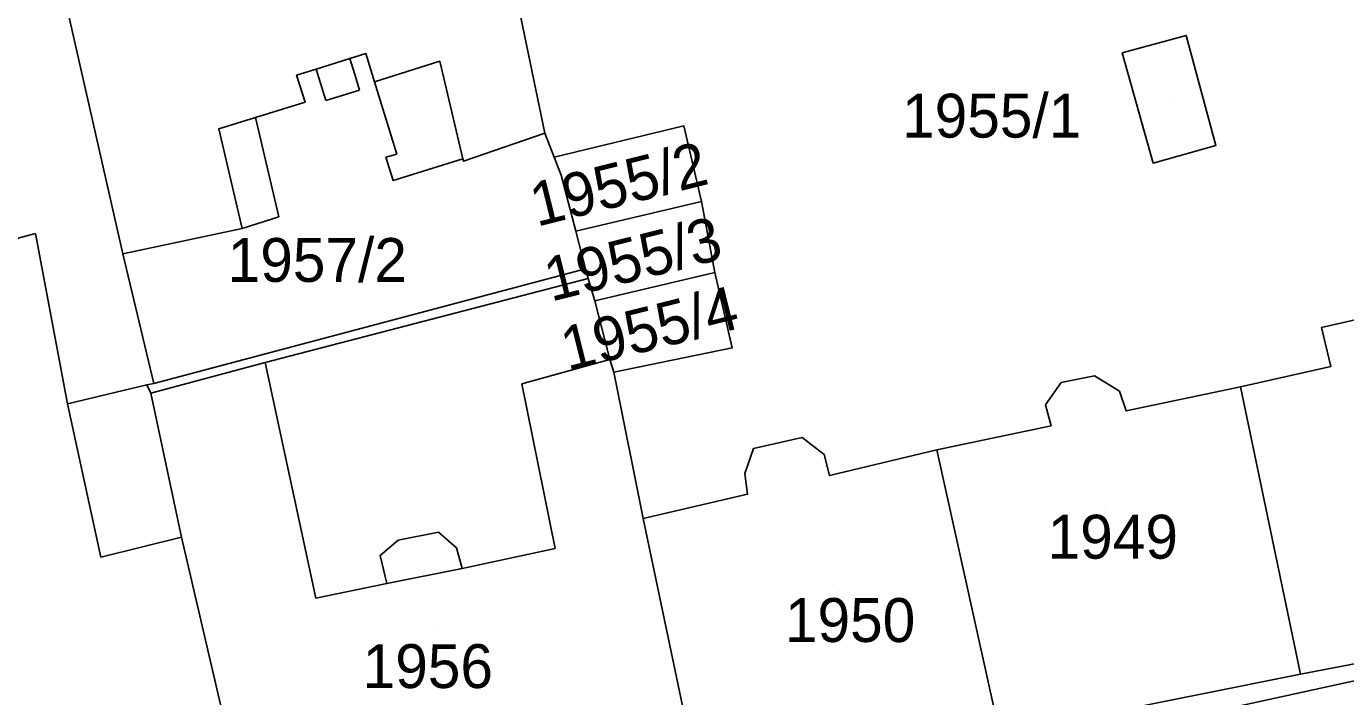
# Model space of a CAD drawing. Extents: x -263423 to -261326, y -1240067 to -1237864.
# Drawn here: x -262172.3 to -262112.1, y -1239835.2 to -1239804.6 of the extents above; entities that cross this region are included whole.
import ezdxf

# ---------------------------------------------------------------- set-up
doc = ezdxf.new("R2010")
doc.units = 0
for name, color, linetype in [('body_kn', 7, 'Continuous'), ('kladpar_druhypozemkov', 7, 'Continuous'), ('kladpar_hranice', 7, 'Continuous'), ('kladpar_parcelnecisla', 7, 'Continuous'), ('kladpar_plochy', 7, 'Continuous'), ('tarchy_linie', 7, 'Continuous'), ('zappar_hrandruhpozemk', 7, 'Continuous')]:
    doc.layers.add(name, color=color, linetype=linetype)

msp = doc.modelspace()

# ---------------------------------------------------------------- linework, layer by layer
at = {"layer": 'body_kn'}
for p, q in [((-262119.41, -1239805), (-262119.41, -1239805)), ((-262157.58, -1239806.06), (-262157.58, -1239806.06)), ((-262157.58, -1239806.06), (-262157.58, -1239806.06)), ((-262156.85, -1239805.83), (-262156.85, -1239805.83)), ((-262153.47, -1239806.18), (-262153.47, -1239806.18)), ((-262122.33, -1239805.8), (-262122.33, -1239805.8)), ((-262122.33, -1239805.8), (-262122.33, -1239805.8)), ((-262160.01, -1239806.82), (-262160.01, -1239806.82)), ((-262159.11, -1239806.54), (-262159.11, -1239806.54)), ((-262157.29, -1239806.98), (-262157.29, -1239806.98)), ((-262157.14, -1239807.49), (-262157.14, -1239807.49)), ((-262156.45, -1239807.11), (-262156.45, -1239807.11)), ((-262159.62, -1239808.04), (-262159.62, -1239808.04)), ((-262158.68, -1239807.97), (-262158.68, -1239807.97)), ((-262161.88, -1239808.74), (-262161.88, -1239808.74)), ((-262163.56, -1239809.26), (-262163.56, -1239809.26)), ((-262142.34, -1239809.13), (-262142.34, -1239809.13)), ((-262142.34, -1239809.13), (-262142.34, -1239809.13)), ((-262148.68, -1239809.46), (-262148.68, -1239809.46)), ((-262155.93, -1239810.56), (-262155.93, -1239810.56)), ((-262155.43, -1239810.41), (-262155.43, -1239810.41)), ((-262148.25, -1239810.55), (-262148.25, -1239810.55)), ((-262118.06, -1239810.02), (-262118.06, -1239810.02)), ((-262152.42, -1239810.63), (-262152.42, -1239810.63)), ((-262152.42, -1239810.63), (-262152.42, -1239810.63)), ((-262152.4, -1239810.74), (-262152.4, -1239810.74)), ((-262120.92, -1239810.83), (-262120.92, -1239810.83)), ((-262155.61, -1239811.61), (-262155.61, -1239811.61)), ((-262147.94, -1239811.37), (-262147.94, -1239811.37)), ((-262141.54, -1239812.57), (-262141.54, -1239812.57)), ((-262141.54, -1239812.57), (-262141.54, -1239812.57)), ((-262160.82, -1239813.28), (-262160.82, -1239813.28)), ((-262171.93, -1239814.04), (-262171.93, -1239814.04)), ((-262162.5, -1239813.8), (-262162.5, -1239813.8)), ((-262162.5, -1239813.8), (-262162.5, -1239813.8)), ((-262147.26, -1239813.92), (-262147.26, -1239813.92)), ((-262167.94, -1239814.96), (-262167.94, -1239814.96)), ((-262167.94, -1239814.96), (-262167.94, -1239814.96)), ((-262146.83, -1239815.64), (-262146.83, -1239815.64)), ((-262140.93, -1239815.81), (-262140.93, -1239815.81)), ((-262140.93, -1239815.81), (-262140.93, -1239815.81)), ((-262150.26, -1239816.56), (-262150.26, -1239816.56)), ((-262150.26, -1239816.56), (-262150.26, -1239816.56)), ((-262146.71, -1239816.08), (-262146.71, -1239816.08)), ((-262146.4, -1239817.1), (-262146.4, -1239817.1)), ((-262113.24, -1239818.32), (-262113.24, -1239818.32)), ((-262140.14, -1239819.25), (-262140.14, -1239819.25)), ((-262161.45, -1239819.91), (-262161.45, -1239819.91)), ((-262161.45, -1239819.91), (-262161.45, -1239819.91)), ((-262145.72, -1239819.78), (-262145.72, -1239819.78)), ((-262145.72, -1239819.78), (-262145.72, -1239819.78)), ((-262112.82, -1239820.1), (-262112.82, -1239820.1)), ((-262145.54, -1239820.35), (-262145.54, -1239820.35)), ((-262123.6, -1239820.53), (-262123.6, -1239820.53)), ((-262166.85, -1239820.94), (-262166.85, -1239820.94)), ((-262166.85, -1239820.94), (-262166.85, -1239820.94)), ((-262166.66, -1239821.32), (-262166.66, -1239821.32)), ((-262166.66, -1239821.32), (-262166.66, -1239821.32)), ((-262166.53, -1239820.88), (-262166.53, -1239820.88)), ((-262166.53, -1239820.88), (-262166.53, -1239820.88)), ((-262149.73, -1239820.89), (-262149.73, -1239820.89)), ((-262125.12, -1239820.83), (-262125.12, -1239820.83)), ((-262122.46, -1239821.23), (-262122.46, -1239821.23)), ((-262116.94, -1239821.02), (-262116.94, -1239821.02)), ((-262116.94, -1239821.02), (-262116.94, -1239821.02)), ((-262170.47, -1239821.8), (-262170.47, -1239821.8)), ((-262170.47, -1239821.8), (-262170.47, -1239821.8)), ((-262125.83, -1239821.84), (-262125.83, -1239821.84)), ((-262122.15, -1239822.12), (-262122.15, -1239822.12)), ((-262125.58, -1239822.8), (-262125.58, -1239822.8)), ((-262136.94, -1239823.34), (-262136.94, -1239823.34)), ((-262139.16, -1239823.83), (-262139.16, -1239823.83)), ((-262135.93, -1239824.11), (-262135.93, -1239824.11)), ((-262130.79, -1239823.9), (-262130.79, -1239823.9)), ((-262130.79, -1239823.9), (-262130.79, -1239823.9)), ((-262139.55, -1239824.97), (-262139.55, -1239824.97)), ((-262135.69, -1239825.07), (-262135.69, -1239825.07)), ((-262139.43, -1239825.92), (-262139.43, -1239825.92)), ((-262144.2, -1239827.03), (-262144.2, -1239827.03)), ((-262165.26, -1239827.88), (-262165.26, -1239827.88)), ((-262165.26, -1239827.88), (-262165.26, -1239827.88)), ((-262155.37, -1239828.02), (-262155.37, -1239828.02)), ((-262153.53, -1239827.65), (-262153.53, -1239827.65)), ((-262152.71, -1239828.36), (-262152.71, -1239828.36)), ((-262148.21, -1239828.4), (-262148.21, -1239828.4)), ((-262168.95, -1239828.8), (-262168.95, -1239828.8)), ((-262156.2, -1239828.71), (-262156.2, -1239828.71)), ((-262152.46, -1239829.31), (-262152.46, -1239829.31)), ((-262155.89, -1239829.99), (-262155.89, -1239829.99)), ((-262159.13, -1239830.66), (-262159.13, -1239830.66)), ((-262114.2, -1239834.13), (-262114.2, -1239834.13))]:
    msp.add_line(p, q, dxfattribs=at)
at = {"layer": 'kladpar_druhypozemkov'}
for p, q in [((-262127.98, -1239807.58), (-262127.98, -1239807.58)), ((-262120.12, -1239807.81), (-262120.12, -1239807.81)), ((-262145.04, -1239810.85), (-262145.04, -1239810.85)), ((-262144.29, -1239813.97), (-262144.29, -1239813.97)), ((-262158.68, -1239814.67), (-262158.68, -1239814.67)), ((-262143.62, -1239817.44), (-262143.62, -1239817.44)), ((-262123.14, -1239826.66), (-262123.14, -1239826.66)), ((-262135.24, -1239830.36), (-262135.24, -1239830.36)), ((-262153.65, -1239831.95), (-262153.65, -1239831.95))]:
    msp.add_line(p, q, dxfattribs=at)
at = {"layer": 'kladpar_hranice'}
for points in [[(-262167.94, -1239814.96), (-262171.92, -1239797.4), (-262171.98, -1239797.02), (-262152.71, -1239791.01), (-262149.78, -1239804.18), (-262148.68, -1239809.46), (-262152.4, -1239810.74), (-262152.42, -1239810.63), (-262153.47, -1239806.18), (-262156.45, -1239807.11), (-262156.85, -1239805.83), (-262157.58, -1239806.06), (-262159.11, -1239806.54), (-262160.01, -1239806.82), (-262159.62, -1239808.04), (-262161.88, -1239808.74), (-262163.56, -1239809.26), (-262162.5, -1239813.8), (-262167.94, -1239814.96)], [(-262180.69, -1239799.49), (-262171.98, -1239797.02), (-262171.92, -1239797.4), (-262167.94, -1239814.96), (-262166.53, -1239820.88), (-262166.85, -1239820.94), (-262166.66, -1239821.32), (-262165.26, -1239827.88), (-262161.59, -1239843.6), (-262172.77, -1239845.92)], [(-262104.92, -1239816.42), (-262113.24, -1239818.32), (-262112.82, -1239820.1), (-262116.94, -1239821.02), (-262122.15, -1239822.12), (-262122.46, -1239821.23), (-262123.6, -1239820.53), (-262125.12, -1239820.83), (-262125.83, -1239821.84), (-262125.58, -1239822.8), (-262130.79, -1239823.9), (-262135.69, -1239825.07), (-262135.93, -1239824.11), (-262136.94, -1239823.34), (-262139.16, -1239823.83), (-262139.55, -1239824.97), (-262139.43, -1239825.92), (-262144.2, -1239827.03), (-262145.54, -1239820.35), (-262140.14, -1239819.25), (-262140.93, -1239815.81), (-262141.54, -1239812.57), (-262142.34, -1239809.13), (-262148.25, -1239810.55), (-262148.68, -1239809.46), (-262149.78, -1239804.18)], [(-262166.53, -1239820.88), (-262167.94, -1239814.96), (-262162.5, -1239813.8), (-262163.56, -1239809.26), (-262161.88, -1239808.74), (-262159.62, -1239808.04), (-262160.01, -1239806.82), (-262159.11, -1239806.54), (-262157.58, -1239806.06), (-262156.85, -1239805.83), (-262156.45, -1239807.11), (-262153.47, -1239806.18), (-262152.42, -1239810.63), (-262152.4, -1239810.74), (-262148.68, -1239809.46), (-262148.25, -1239810.55), (-262147.94, -1239811.37), (-262147.26, -1239813.92), (-262146.83, -1239815.64), (-262150.26, -1239816.56), (-262166.53, -1239820.88)], [(-262142.34, -1239809.13), (-262141.54, -1239812.57), (-262147.26, -1239813.92), (-262147.94, -1239811.37), (-262148.25, -1239810.55), (-262142.34, -1239809.13)], [(-262141.54, -1239812.57), (-262140.93, -1239815.81), (-262146.4, -1239817.1), (-262146.71, -1239816.08), (-262146.83, -1239815.64), (-262147.26, -1239813.92), (-262141.54, -1239812.57)], [(-262150.26, -1239816.56), (-262146.83, -1239815.64), (-262146.71, -1239816.08), (-262146.4, -1239817.1), (-262145.72, -1239819.78), (-262145.54, -1239820.35), (-262144.2, -1239827.03), (-262141.52, -1239839.76), (-262157.39, -1239842.81), (-262161.59, -1239843.6), (-262165.26, -1239827.88), (-262166.66, -1239821.32), (-262166.85, -1239820.94), (-262166.53, -1239820.88), (-262150.26, -1239816.56)], [(-262140.93, -1239815.81), (-262140.14, -1239819.25), (-262145.54, -1239820.35), (-262145.72, -1239819.78), (-262146.4, -1239817.1), (-262140.93, -1239815.81)], [(-262104.56, -1239818.33), (-262100.49, -1239817.47), (-262097.69, -1239830.96), (-262114.2, -1239834.13), (-262116.94, -1239821.02), (-262112.82, -1239820.1), (-262113.24, -1239818.32), (-262104.92, -1239816.42), (-262104.56, -1239818.33)], [(-262116.94, -1239821.02), (-262114.2, -1239834.13), (-262127.92, -1239836.88), (-262130.79, -1239823.9), (-262125.58, -1239822.8), (-262125.83, -1239821.84), (-262125.12, -1239820.83), (-262123.6, -1239820.53), (-262122.46, -1239821.23), (-262122.15, -1239822.12), (-262116.94, -1239821.02)], [(-262130.79, -1239823.9), (-262127.92, -1239836.88), (-262141.52, -1239839.76), (-262144.2, -1239827.03), (-262139.43, -1239825.92), (-262139.55, -1239824.97), (-262139.16, -1239823.83), (-262136.94, -1239823.34), (-262135.93, -1239824.11), (-262135.69, -1239825.07), (-262130.79, -1239823.9)], [(-262127.92, -1239836.88), (-262114.2, -1239834.13), (-262097.69, -1239830.96), (-262082.95, -1239827.77)]]:
    msp.add_lwpolyline(points, dxfattribs=at)
at = {"layer": 'kladpar_plochy'}
for p, q in [((-262148.68, -1239809.46), (-262149.78, -1239804.18)), ((-262142.34, -1239809.13), (-262148.25, -1239810.55)), ((-262141.54, -1239812.57), (-262142.34, -1239809.13)), ((-262148.25, -1239810.55), (-262148.68, -1239809.46)), ((-262140.93, -1239815.81), (-262141.54, -1239812.57)), ((-262140.14, -1239819.25), (-262140.93, -1239815.81)), ((-262104.92, -1239816.42), (-262113.24, -1239818.32)), ((-262113.24, -1239818.32), (-262112.82, -1239820.1)), ((-262145.54, -1239820.35), (-262140.14, -1239819.25)), ((-262112.82, -1239820.1), (-262116.94, -1239821.02)), ((-262144.2, -1239827.03), (-262145.54, -1239820.35)), ((-262123.6, -1239820.53), (-262125.12, -1239820.83)), ((-262122.46, -1239821.23), (-262123.6, -1239820.53)), ((-262125.12, -1239820.83), (-262125.83, -1239821.84)), ((-262122.15, -1239822.12), (-262122.46, -1239821.23)), ((-262116.94, -1239821.02), (-262122.15, -1239822.12)), ((-262125.83, -1239821.84), (-262125.58, -1239822.8)), ((-262125.58, -1239822.8), (-262130.79, -1239823.9)), ((-262136.94, -1239823.34), (-262139.16, -1239823.83)), ((-262135.93, -1239824.11), (-262136.94, -1239823.34)), ((-262139.16, -1239823.83), (-262139.55, -1239824.97)), ((-262135.69, -1239825.07), (-262135.93, -1239824.11)), ((-262130.79, -1239823.9), (-262135.69, -1239825.07)), ((-262139.55, -1239824.97), (-262139.43, -1239825.92)), ((-262139.43, -1239825.92), (-262144.2, -1239827.03))]:
    msp.add_line(p, q, dxfattribs=at)
for points in [[(-262167.94, -1239814.96), (-262171.92, -1239797.4), (-262171.98, -1239797.02), (-262152.71, -1239791.01), (-262149.78, -1239804.18), (-262148.68, -1239809.46), (-262152.4, -1239810.74), (-262152.42, -1239810.63), (-262153.47, -1239806.18), (-262156.45, -1239807.11), (-262156.85, -1239805.83), (-262157.58, -1239806.06), (-262159.11, -1239806.54), (-262160.01, -1239806.82), (-262159.62, -1239808.04), (-262161.88, -1239808.74), (-262163.56, -1239809.26), (-262162.5, -1239813.8)], [(-262166.53, -1239820.88), (-262167.94, -1239814.96), (-262162.5, -1239813.8), (-262163.56, -1239809.26), (-262161.88, -1239808.74), (-262159.62, -1239808.04), (-262160.01, -1239806.82), (-262159.11, -1239806.54), (-262157.58, -1239806.06), (-262156.85, -1239805.83), (-262156.45, -1239807.11), (-262153.47, -1239806.18), (-262152.42, -1239810.63), (-262152.4, -1239810.74), (-262148.68, -1239809.46), (-262148.25, -1239810.55), (-262147.94, -1239811.37), (-262147.26, -1239813.92), (-262146.83, -1239815.64), (-262150.26, -1239816.56)], [(-262142.34, -1239809.13), (-262141.54, -1239812.57), (-262147.26, -1239813.92), (-262147.94, -1239811.37), (-262148.25, -1239810.55)], [(-262141.54, -1239812.57), (-262140.93, -1239815.81), (-262146.4, -1239817.1), (-262146.71, -1239816.08), (-262146.83, -1239815.64), (-262147.26, -1239813.92)], [(-262150.26, -1239816.56), (-262146.83, -1239815.64), (-262146.71, -1239816.08), (-262146.4, -1239817.1), (-262145.72, -1239819.78), (-262145.54, -1239820.35), (-262144.2, -1239827.03), (-262141.52, -1239839.76), (-262157.39, -1239842.81), (-262161.59, -1239843.6), (-262165.26, -1239827.88), (-262166.66, -1239821.32), (-262166.85, -1239820.94), (-262166.53, -1239820.88)], [(-262140.93, -1239815.81), (-262140.14, -1239819.25), (-262145.54, -1239820.35), (-262145.72, -1239819.78), (-262146.4, -1239817.1)], [(-262104.56, -1239818.33), (-262100.49, -1239817.47), (-262097.69, -1239830.96), (-262114.2, -1239834.13), (-262116.94, -1239821.02), (-262112.82, -1239820.1), (-262113.24, -1239818.32), (-262104.92, -1239816.42)], [(-262116.94, -1239821.02), (-262114.2, -1239834.13), (-262127.92, -1239836.88), (-262130.79, -1239823.9), (-262125.58, -1239822.8), (-262125.83, -1239821.84), (-262125.12, -1239820.83), (-262123.6, -1239820.53), (-262122.46, -1239821.23), (-262122.15, -1239822.12)], [(-262130.79, -1239823.9), (-262127.92, -1239836.88), (-262141.52, -1239839.76), (-262144.2, -1239827.03), (-262139.43, -1239825.92), (-262139.55, -1239824.97), (-262139.16, -1239823.83), (-262136.94, -1239823.34), (-262135.93, -1239824.11), (-262135.69, -1239825.07)]]:
    msp.add_lwpolyline(points, close=True, dxfattribs=at)
for points in [[(-262180.69, -1239799.49), (-262171.98, -1239797.02), (-262171.92, -1239797.4), (-262167.94, -1239814.96), (-262166.53, -1239820.88), (-262166.85, -1239820.94), (-262166.66, -1239821.32), (-262165.26, -1239827.88), (-262161.59, -1239843.6), (-262172.77, -1239845.92)], [(-262127.92, -1239836.88), (-262114.2, -1239834.13), (-262097.69, -1239830.96), (-262082.95, -1239827.77), (-262057.48, -1239822.51), (-262054.3, -1239822.16), (-262045.8, -1239821.15)]]:
    msp.add_lwpolyline(points, dxfattribs=at)
at = {"layer": 'tarchy_linie'}
msp.add_lwpolyline([(-262036.21, -1239821.34), (-262109.67, -1239837.25), (-262156.34, -1239847.44), (-262156.35, -1239847.39), (-262156.69, -1239845.88), (-262157.05, -1239844.32), (-262110.35, -1239834.13), (-262036.99, -1239818.24)], dxfattribs=at)
at = {"layer": 'zappar_hrandruhpozemk'}
for p, q in [((-262120.92, -1239810.83), (-262122.33, -1239805.8)), ((-262158.68, -1239807.97), (-262159.11, -1239806.54)), ((-262157.14, -1239807.49), (-262158.68, -1239807.97)), ((-262155.43, -1239810.41), (-262156.45, -1239807.11)), ((-262160.82, -1239813.28), (-262161.88, -1239808.74)), ((-262162.5, -1239813.8), (-262160.82, -1239813.28)), ((-262171.93, -1239814.04), (-262182.8, -1239816.88)), ((-262170.47, -1239821.8), (-262171.93, -1239814.04)), ((-262161.45, -1239819.91), (-262146.71, -1239816.08)), ((-262166.66, -1239821.32), (-262161.45, -1239819.91)), ((-262166.85, -1239820.94), (-262170.47, -1239821.8)), ((-262168.95, -1239828.8), (-262170.47, -1239821.8)), ((-262165.26, -1239827.88), (-262168.95, -1239828.8))]:
    msp.add_line(p, q, dxfattribs=at)
for points in [[(-262122.33, -1239805.8), (-262119.41, -1239805), (-262118.06, -1239810.02), (-262120.92, -1239810.83)], [(-262157.58, -1239806.06), (-262157.29, -1239806.98), (-262157.14, -1239807.49)], [(-262152.42, -1239810.63), (-262155.61, -1239811.61), (-262155.93, -1239810.56), (-262155.43, -1239810.41)], [(-262155.89, -1239829.99), (-262159.13, -1239830.66), (-262161.45, -1239819.91)], [(-262145.72, -1239819.78), (-262149.73, -1239820.89), (-262148.21, -1239828.4)], [(-262155.89, -1239829.99), (-262156.2, -1239828.71), (-262155.37, -1239828.02), (-262153.53, -1239827.65), (-262152.71, -1239828.36), (-262152.46, -1239829.31)], [(-262148.21, -1239828.4), (-262152.46, -1239829.31), (-262155.89, -1239829.99)]]:
    msp.add_lwpolyline(points, dxfattribs=at)

# ---------------------------------------------------------------- texts
at = {"layer": 'kladpar_parcelnecisla'}
for s, p in [('1955/1', (-262132.381, -1239809.66)), ('1957/2', (-262163.155, -1239816.24)), ('1949', (-262125.74, -1239828.86)), ('1950', (-262137.727, -1239832.66)), ('1956', (-262156.996, -1239834.76))]:
    msp.add_text(s, height=2, dxfattribs=at).set_placement(p)
for s, p in [('1955/2', (-262149.048, -1239813.732)), ('1955/3', (-262148.403, -1239817.146)), ('1955/4', (-262147.644, -1239820.311))]:
    msp.add_text(s, height=2, rotation=14, dxfattribs=at).set_placement(p)

doc.saveas('drawing.dxf')
